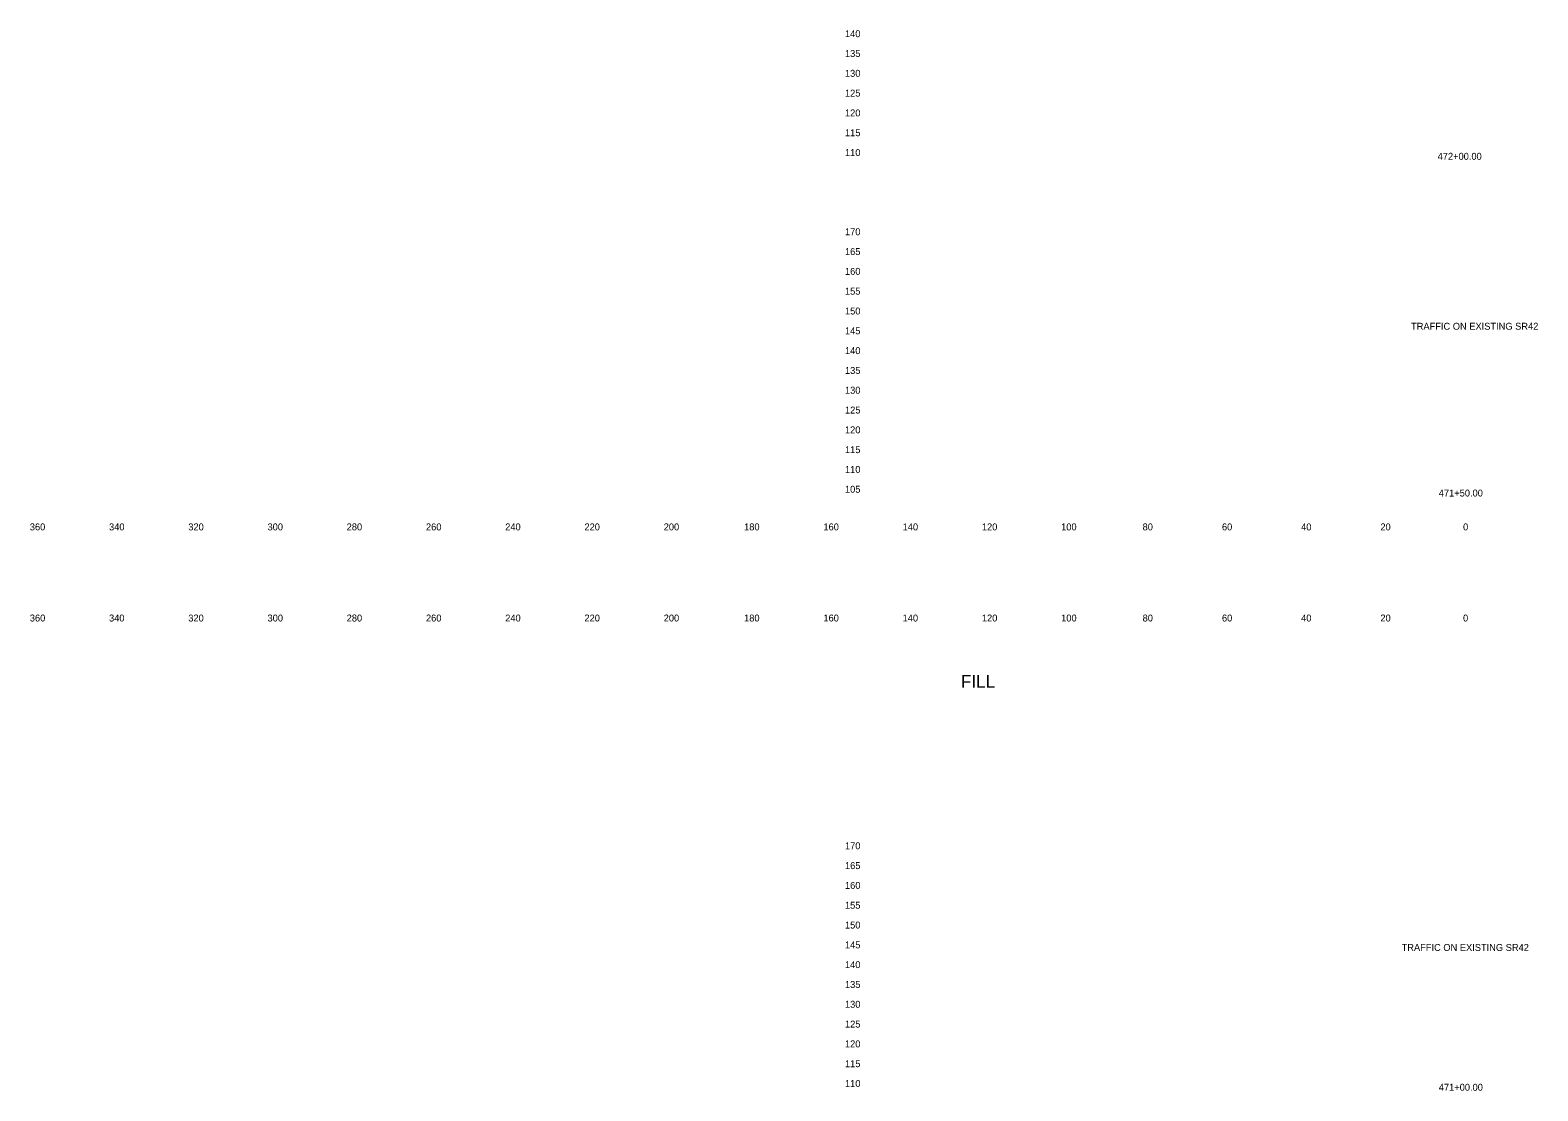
# Model space of a CAD drawing. Extents: x 21281 to 22024, y 6472 to 15198.
# Drawn here: x 21280.5 to 21661, y 10013.9 to 10281.6 of the extents above; entities that cross this region are included whole.
import ezdxf

# ---------------------------------------------------------------- set-up
doc = ezdxf.new("R2010")
doc.units = 0
for name, color, linetype in [('XS_SHEET_LABELS_ELEVATION', 7, 'Continuous'), ('XS_SHEET_LABELS_OFFSET', 7, 'Continuous'), ('XS_SHEET_LABELS_STATION', 7, 'Continuous')]:
    doc.layers.add(name, color=color, linetype=linetype)

msp = doc.modelspace()

# ---------------------------------------------------------------- texts
at = {"layer": 'XS_SHEET_LABELS_ELEVATION'}
for s, p in [('  140  ', (21484.84, 10279.84)), ('  135  ', (21484.84, 10274.84)), ('  130  ', (21484.84, 10269.84)), ('  125  ', (21484.84, 10264.84)), ('  120  ', (21484.84, 10259.84)), ('  115  ', (21484.84, 10254.84)), ('  110  ', (21484.84, 10249.84)), ('  170  ', (21484.84, 10229.84)), ('  165  ', (21484.84, 10224.84)), ('  160  ', (21484.84, 10219.84)), ('  155  ', (21484.84, 10214.84)), ('  150  ', (21484.84, 10209.84)), ('  145  ', (21484.84, 10204.84)), ('  140  ', (21484.84, 10199.84)), ('  135  ', (21484.84, 10194.84)), ('  130  ', (21484.84, 10189.84)), ('  125  ', (21484.84, 10184.84)), ('  120  ', (21484.84, 10179.84)), ('  115  ', (21484.84, 10174.84)), ('  110  ', (21484.84, 10169.84)), ('  105  ', (21484.84, 10164.84)), ('  170  ', (21484.84, 10074.84)), ('  165  ', (21484.84, 10069.84)), ('  160  ', (21484.84, 10064.84)), ('  155  ', (21484.84, 10059.84)), ('  150  ', (21484.84, 10054.84)), ('  145  ', (21484.84, 10049.84)), ('  140  ', (21484.84, 10044.84)), ('  135  ', (21484.84, 10039.84)), ('  130  ', (21484.84, 10034.84)), ('  125  ', (21484.84, 10029.84)), ('  120  ', (21484.84, 10024.84)), ('  115  ', (21484.84, 10019.84)), ('  110  ', (21484.84, 10014.84))]:
    msp.add_text(s, height=1.75, dxfattribs=at).set_placement(p)
at = {"layer": 'XS_SHEET_LABELS_OFFSET'}
for s, height, p in [('  360  ', 1.75, (21279.14, 10155.34)), ('  340  ', 1.75, (21299.13, 10155.34)), ('  320  ', 1.75, (21319.13, 10155.34)), ('  300  ', 1.75, (21339.13, 10155.34)), ('  280  ', 1.75, (21359.1, 10155.34)), ('  260  ', 1.75, (21379.11, 10155.34)), ('  240  ', 1.75, (21399.1, 10155.34)), ('  220  ', 1.75, (21419.1, 10155.34)), ('  200  ', 1.75, (21439.1, 10155.34)), ('  180  ', 1.75, (21459.39, 10155.34)), ('  160  ', 1.75, (21479.4, 10155.34)), ('  140  ', 1.75, (21499.39, 10155.34)), ('  120  ', 1.75, (21519.39, 10155.34)), ('  100  ', 1.75, (21539.39, 10155.34)), ('  80  ', 1.75, (21559.95, 10155.34)), ('  60  ', 1.75, (21579.97, 10155.34)), ('  40  ', 1.75, (21599.95, 10155.34)), ('  20  ', 1.75, (21619.95, 10155.34)), ('  0  ', 1.75, (21640.81, 10155.34)), ('  0  ', 1.75, (21640.81, 10155.34)), ('  360  ', 1.75, (21279.14, 10132.34)), ('  340  ', 1.75, (21299.13, 10132.34)), ('  320  ', 1.75, (21319.13, 10132.34)), ('  300  ', 1.75, (21339.13, 10132.34)), ('  280  ', 1.75, (21359.1, 10132.34)), ('  260  ', 1.75, (21379.11, 10132.34)), ('  240  ', 1.75, (21399.1, 10132.34)), ('  220  ', 1.75, (21419.1, 10132.34)), ('  200  ', 1.75, (21439.1, 10132.34)), ('  180  ', 1.75, (21459.39, 10132.34)), ('  160  ', 1.75, (21479.4, 10132.34)), ('  140  ', 1.75, (21499.39, 10132.34)), ('  120  ', 1.75, (21519.39, 10132.34)), ('  100  ', 1.75, (21539.39, 10132.34)), ('  80  ', 1.75, (21559.95, 10132.34)), ('  60  ', 1.75, (21579.97, 10132.34)), ('  40  ', 1.75, (21599.95, 10132.34)), ('  20  ', 1.75, (21619.95, 10132.34)), ('  0  ', 1.75, (21640.81, 10132.34)), ('  0  ', 1.75, (21640.81, 10132.34)), ('FILL', 3.222, (21515.4, 10115.61))]:
    msp.add_text(s, height=height, dxfattribs=at).set_placement(p)
at = {"layer": 'XS_SHEET_LABELS_STATION'}
for s, p in [('  472+00.00  ', (21634.4, 10248.89)), ('TRAFFIC ON EXISTING SR42', (21628.99, 10205.99)), ('  471+50.00  ', (21634.69, 10163.89)), ('TRAFFIC ON EXISTING SR42', (21626.61, 10049.18)), ('  471+00.00  ', (21634.69, 10013.89))]:
    msp.add_text(s, height=1.75, dxfattribs=at).set_placement(p)

doc.saveas('drawing.dxf')
